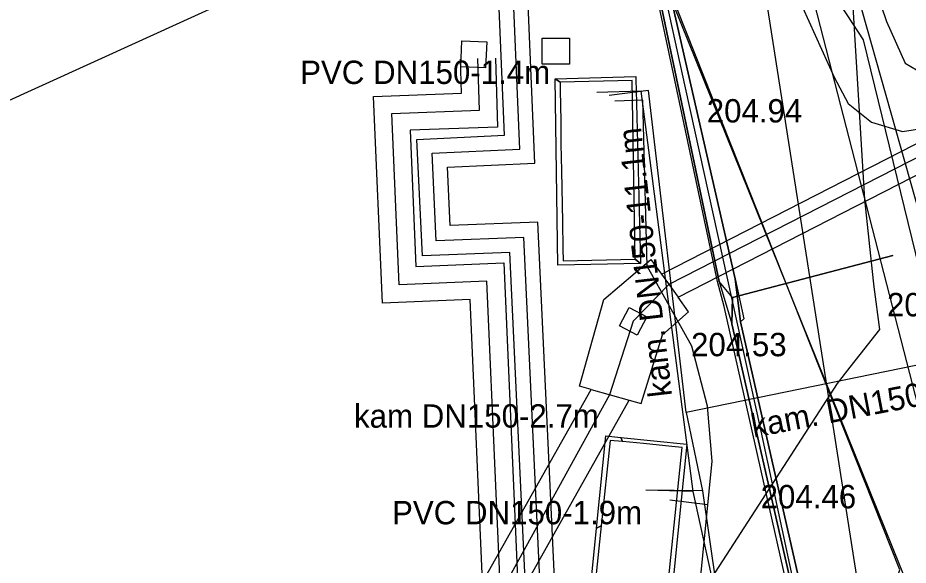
# Model space of a CAD drawing. Extents: x -600309 to -598967, y -1161267 to -1160292.
# Drawn here: x -599347.72 to -599317.23, y -1161181.83 to -1161163.1 of the extents above; entities that cross this region are included whole.
import ezdxf

# ---------------------------------------------------------------- set-up
doc = ezdxf.new("R2010")
doc.units = 0
for name, color, linetype in [('Vrstva 10', 7, 'Continuous'), ('Vrstva 12', 7, 'Continuous'), ('Vrstva 13', 7, 'Continuous'), ('Vrstva 16', 7, 'Continuous'), ('Vrstva 19', 7, 'Continuous'), ('Vrstva 25', 7, 'Continuous'), ('Vrstva 26', 7, 'Continuous'), ('Vrstva 29', 7, 'Continuous'), ('Vrstva 3', 7, 'Continuous'), ('Vrstva 30', 7, 'Continuous'), ('Vrstva 42', 7, 'Continuous'), ('Vrstva 44', 7, 'Continuous'), ('Vrstva 52', 7, 'Continuous'), ('Vrstva 54', 7, 'Continuous'), ('Vrstva 55', 7, 'Continuous'), ('Vrstva 58', 7, 'Continuous'), ('Vrstva 9', 7, 'Continuous')]:
    doc.layers.add(name, color=color, linetype=linetype)

msp = doc.modelspace()

# ---------------------------------------------------------------- linework, layer by layer
at = {"layer": 'Vrstva 10'}
for points in [[(-599325.68, -1161171.87), (-599263.13, -1161139.86)], [(-599325.11, -1161172.66), (-599263.04, -1161140.87)], [(-599332.51, -1161163.88), (-599331.66, -1161163.92), (-599331.7, -1161164.81), (-599332.55, -1161164.77), (-599332.51, -1161163.88)], [(-599329.76, -1161164.68), (-599329.76, -1161163.79), (-599328.83, -1161163.79), (-599328.83, -1161164.68), (-599329.76, -1161164.68)], [(-599328.09, -1161175.82), (-599328.49, -1161175.71), (-599327.65, -1161172.74), (-599326.04, -1161171.37), (-599325.68, -1161171.87)], [(-599325.68, -1161171.87), (-599325.11, -1161172.66)], [(-599326.79, -1161176.18), (-599326.37, -1161176.3), (-599325.64, -1161173.95), (-599324.75, -1161173.16), (-599325.11, -1161172.66)], [(-599326.79, -1161173.01), (-599326.18, -1161173.33), (-599326.51, -1161173.96), (-599327.12, -1161173.64), (-599326.79, -1161173.01)], [(-599335.52, -1161188.99), (-599328.09, -1161175.82)], [(-599328.09, -1161175.82), (-599326.79, -1161176.18)], [(-599334.12, -1161189.26), (-599326.79, -1161176.18)]]:
    msp.add_lwpolyline(points, dxfattribs=at)
at = {"layer": 'Vrstva 12'}
for points in [[(-599261.28, -1161140.14), (-599263.08, -1161140.36), (-599325.43, -1161172.22), (-599326.65, -1161173.48), (-599327.46, -1161176), (-599334.7, -1161189.15), (-599335.01, -1161190.85)], [(-599324.12, -1161156.62), (-599322.58, -1161158.89), (-599319.77, -1161165.13)], [(-599319.77, -1161165.13), (-599319.29, -1161166.03), (-599318.49, -1161166.67), (-599317.43, -1161166.99), (-599314.72, -1161166.57), (-599302.06, -1161164.63), (-599297.2, -1161163.88)]]:
    msp.add_lwpolyline(points, dxfattribs=at)
at = {"layer": 'Vrstva 13'}
for p, q in [((-599326.38, -1161165.602), (-599327.889, -1161165.649)), ((-599324.59, -1161179.31), (-599326.38, -1161165.602)), ((-599324.59, -1161179.31), (-599326.21, -1161179.27)), ((-599323.08, -1161186.23), (-599324.59, -1161179.31))]:
    msp.add_line(p, q, dxfattribs=at)
msp.add_lwpolyline([(-599323.681, -1161152.349), (-599318.53, -1161185.207), (-599314.01, -1161226.23), (-599310.972, -1161234.182)], dxfattribs=at)
at = {"layer": 'Vrstva 16'}
msp.add_lwpolyline([(-599302.349, -1161232.808), (-599308.99, -1161207.05), (-599324.87, -1161145.39), (-599327.49, -1161135.23)], dxfattribs=at)
at = {"layer": 'Vrstva 19'}
msp.add_lwpolyline([(-599317.71, -1161218.122), (-599317.785, -1161217.833), (-599318.02, -1161216.93), (-599321.97, -1161205.79), (-599322.17, -1161205.2), (-599322.62, -1161203.99), (-599322.98, -1161200.97), (-599324.43, -1161183.01), (-599319.65, -1161175.61), (-599319.22, -1161175.05), (-599318.88, -1161174.62), (-599318.2, -1161173.77), (-599318.4, -1161172.3), (-599318.421, -1161172.099), (-599318.714, -1161169.316), (-599319.43, -1161157.44), (-599319.42, -1161157.24), (-599318.89, -1161146.52), (-599318.78, -1161144.09), (-599318.74, -1161143.24), (-599318.69, -1161142.59), (-599318.675, -1161142.391), (-599318.27, -1161137.08)], dxfattribs=at)
at = {"layer": 'Vrstva 25'}
msp.add_lwpolyline([(-599345.772, -1161211.513), (-599330.43, -1161200.138), (-599331.654, -1161172.112), (-599334.658, -1161172.236), (-599334.914, -1161166.369), (-599331.911, -1161166.257), (-599331.964, -1161164.494)], dxfattribs=at)
at = {"layer": 'Vrstva 26'}
for points in [[(-599346.129, -1161211.031), (-599331.043, -1161199.846), (-599332.228, -1161172.736), (-599335.232, -1161172.86), (-599335.54, -1161165.791), (-599332.529, -1161165.68), (-599332.564, -1161164.511)], [(-599331.365, -1161164.476), (-599331.294, -1161166.835), (-599334.288, -1161166.946), (-599334.085, -1161171.612), (-599331.081, -1161171.488), (-599329.816, -1161200.431), (-599345.414, -1161211.995)]]:
    msp.add_lwpolyline(points, dxfattribs=at)
at = {"layer": 'Vrstva 29'}
for points in [[(-599330.533, -1161167.593), (-599330.828, -1161160.586), (-599332.254, -1161126.761), (-599335.753, -1161126.836), (-599343.071, -1161118.796), (-599344.873, -1161112.931)], [(-599330.39, -1161170.613), (-599333.389, -1161170.729), (-599333.529, -1161167.733), (-599330.533, -1161167.593)], [(-599345.272, -1161217.442), (-599346.923, -1161214.165), (-599328.977, -1161200.839), (-599330.39, -1161170.613)]]:
    msp.add_lwpolyline(points, dxfattribs=at)
at = {"layer": 'Vrstva 3'}
for points in [[(-599326.58, -1161171.36), (-599326.68, -1161165.24), (-599329.15, -1161165.3), (-599329.32, -1161165.18), (-599326.56, -1161165.1), (-599326.557, -1161165.229), (-599326.55, -1161165.57), (-599326.4, -1161171.51)], [(-599329.06, -1161170.99), (-599329.05, -1161171.42), (-599326.58, -1161171.36), (-599326.4, -1161171.51), (-599329.23, -1161171.56), (-599329.32, -1161165.18), (-599329.15, -1161165.3), (-599329.15, -1161165.58), (-599329.13, -1161166.62), (-599329.12, -1161167.42), (-599329.1, -1161168.33), (-599329.07, -1161170.08)], [(-599327.9, -1161180.56), (-599327.58, -1161177.41), (-599327.07, -1161177.46), (-599327.01, -1161177.6), (-599327.44, -1161177.56), (-599327.74, -1161180.49)], [(-599325.22, -1161181.75), (-599325.45, -1161184.07), (-599328.22, -1161183.78), (-599327.9, -1161180.56), (-599327.74, -1161180.49), (-599328.07, -1161183.66), (-599325.6, -1161183.9), (-599324.97, -1161177.8), (-599325.32, -1161177.77), (-599326.29, -1161177.67), (-599327.01, -1161177.6), (-599327.07, -1161177.46), (-599324.81, -1161177.69)]]:
    msp.add_lwpolyline(points, close=True, dxfattribs=at)
at = {"layer": 'Vrstva 30'}
for points in [[(-599330.012, -1161168.068), (-599331.775, -1161126.251), (-599335.536, -1161126.331), (-599342.627, -1161118.541), (-599344.422, -1161112.79)], [(-599331.054, -1161167.117), (-599332.733, -1161127.271), (-599335.97, -1161127.341), (-599343.515, -1161119.051), (-599345.376, -1161113.088)], [(-599330.867, -1161171.132), (-599333.865, -1161171.248), (-599334.052, -1161167.257), (-599331.054, -1161167.117)], [(-599329.914, -1161170.094), (-599332.913, -1161170.21), (-599333.006, -1161168.209), (-599330.012, -1161168.068)], [(-599345.037, -1161216.796), (-599346.287, -1161214.316), (-599328.465, -1161201.082), (-599329.914, -1161170.094)], [(-599345.958, -1161217.192), (-599347.559, -1161214.014), (-599329.489, -1161200.596), (-599330.867, -1161171.132)]]:
    msp.add_lwpolyline(points, dxfattribs=at)
at = {"layer": 'Vrstva 42'}
for p, q in [((-599326.32, -1161165.92), (-599327.28, -1161165.945)), ((-599326.172, -1161171.601), (-599326.32, -1161165.92)), ((-599324.64, -1161174.34), (-599326.172, -1161171.601)), ((-599324.1, -1161176.39), (-599324.64, -1161174.34)), ((-599323.94, -1161178.27), (-599324.1, -1161176.39)), ((-599324.75, -1161186.42), (-599323.94, -1161178.27)), ((-599324.089, -1161179.77), (-599325.39, -1161179.61))]:
    msp.add_line(p, q, dxfattribs=at)
for points in [[(-599389.208, -1161159.156), (-599361.046, -1161145.391), (-599360.094, -1161145.357), (-599352.924, -1161159.135), (-599352.564, -1161160.051), (-599352.127, -1161159.855), (-599331.85, -1161150.882), (-599330.47, -1161150.304), (-599328.918, -1161150.692), (-599327.914, -1161152.126), (-599327.464, -1161153.252), (-599327.074, -1161154.891), (-599323.157, -1161172.035), (-599322.977, -1161173.5), (-599319.555, -1161188.526), (-599318.363, -1161194.813), (-599319.912, -1161197.775), (-599324.77, -1161207.072), (-599325.092, -1161209.468), (-599325.196, -1161210.096), (-599325.279, -1161211.383), (-599325.054, -1161212.814), (-599323.019, -1161218.93)], [(-599341.004, -1161218.864), (-599338.515, -1161216.814), (-599325.587, -1161209.739), (-599325.092, -1161209.468), (-599324.77, -1161207.072), (-599319.912, -1161197.775), (-599318.363, -1161194.813), (-599319.555, -1161188.526), (-599322.977, -1161173.5), (-599323.157, -1161172.035), (-599327.074, -1161154.891), (-599327.464, -1161153.252), (-599327.914, -1161152.126), (-599328.918, -1161150.692), (-599330.47, -1161150.304), (-599331.85, -1161150.882), (-599352.127, -1161159.855), (-599352.564, -1161160.051), (-599352.924, -1161159.135), (-599360.094, -1161145.357), (-599361.046, -1161145.391), (-599389.208, -1161159.156)], [(-599341.004, -1161218.864), (-599338.515, -1161216.814), (-599325.587, -1161209.739), (-599325.092, -1161209.468), (-599324.77, -1161207.072), (-599319.912, -1161197.775), (-599318.363, -1161194.813), (-599319.555, -1161188.526), (-599322.977, -1161173.5), (-599323.157, -1161172.035), (-599327.074, -1161154.891), (-599327.464, -1161153.252), (-599327.914, -1161152.126), (-599328.918, -1161150.692), (-599330.47, -1161150.304), (-599331.85, -1161150.882), (-599352.127, -1161159.855), (-599352.564, -1161160.051), (-599352.924, -1161159.135), (-599360.094, -1161145.357), (-599361.046, -1161145.391), (-599389.208, -1161159.156)], [(-599317.762, -1161171.228), (-599323.242, -1161172.673), (-599323.709, -1161172.12), (-599327.3, -1161155.01), (-599327.71, -1161153.28), (-599328.15, -1161152.25), (-599329.104, -1161151.136), (-599330.316, -1161150.796), (-599331.728, -1161151.156), (-599352.183, -1161160.209), (-599352.722, -1161160.481), (-599353.166, -1161159.321), (-599360.272, -1161145.663), (-599360.972, -1161145.689), (-599389.078, -1161159.426), (-599394.144, -1161161.811), (-599406.441, -1161167.296), (-599407.794, -1161167.812), (-599431.956, -1161178.013)], [(-599317.762, -1161171.228), (-599323.242, -1161172.673), (-599323.709, -1161172.12), (-599327.3, -1161155.01), (-599327.71, -1161153.28), (-599328.15, -1161152.25), (-599329.104, -1161151.136), (-599330.316, -1161150.796), (-599331.728, -1161151.156), (-599352.183, -1161160.209), (-599352.722, -1161160.481), (-599353.166, -1161159.321), (-599360.272, -1161145.663), (-599360.972, -1161145.689), (-599389.078, -1161159.426), (-599394.144, -1161161.811), (-599406.441, -1161167.296), (-599407.794, -1161167.812), (-599431.956, -1161178.013)], [(-599389.078, -1161159.426), (-599360.972, -1161145.689), (-599360.272, -1161145.663), (-599353.166, -1161159.321), (-599352.722, -1161160.481), (-599352.183, -1161160.209), (-599331.728, -1161151.156), (-599330.316, -1161150.796), (-599329.104, -1161151.136), (-599328.15, -1161152.25), (-599327.71, -1161153.28), (-599327.3, -1161155.01), (-599323.709, -1161172.12), (-599323.269, -1161173.566), (-599319.849, -1161188.588), (-599318.677, -1161194.767), (-599320.177, -1161197.637), (-599325.06, -1161206.98), (-599325.389, -1161209.502), (-599325.494, -1161210.058), (-599325.581, -1161211.397), (-599325.346, -1161212.886), (-599323.301, -1161219.03)], [(-599389.078, -1161159.426), (-599360.972, -1161145.689), (-599360.272, -1161145.663), (-599353.166, -1161159.321), (-599352.722, -1161160.481), (-599352.183, -1161160.209), (-599331.728, -1161151.156), (-599330.316, -1161150.796), (-599329.104, -1161151.136), (-599328.15, -1161152.25), (-599327.71, -1161153.28), (-599327.3, -1161155.01), (-599323.709, -1161172.12), (-599323.269, -1161173.566), (-599319.849, -1161188.588), (-599318.677, -1161194.767), (-599320.177, -1161197.637), (-599325.06, -1161206.98), (-599325.389, -1161209.502), (-599325.494, -1161210.058), (-599325.581, -1161211.397), (-599325.346, -1161212.886), (-599323.301, -1161219.03)], [(-599323.365, -1161219.02), (-599325.388, -1161212.901), (-599325.631, -1161211.448), (-599325.539, -1161210.013), (-599325.094, -1161206.966), (-599318.79, -1161194.691), (-599319.959, -1161188.843), (-599323.531, -1161172.973), (-599323.763, -1161172.117), (-599327.375, -1161155.044), (-599327.766, -1161153.245), (-599328.216, -1161152.259), (-599329.159, -1161151.185), (-599330.377, -1161150.881), (-599331.683, -1161151.214), (-599352.646, -1161160.555), (-599360.3, -1161145.796), (-599360.885, -1161145.796), (-599388.98, -1161159.562), (-599394.077, -1161161.964), (-599406.462, -1161167.359), (-599407.865, -1161167.911), (-599431.904, -1161178.088)], [(-599327.69, -1161155.115), (-599327.3, -1161155.01), (-599327.71, -1161153.28), (-599328.15, -1161152.25), (-599329.1, -1161150.94), (-599330.316, -1161150.796), (-599330.799, -1161150.722), (-599330.47, -1161150.304), (-599328.918, -1161150.692), (-599327.914, -1161152.126), (-599327.464, -1161153.252), (-599327.074, -1161154.891), (-599323.157, -1161172.035), (-599322.859, -1161173.395), (-599322.977, -1161173.5), (-599319.555, -1161188.526), (-599318.363, -1161194.813), (-599319.912, -1161197.775), (-599324.77, -1161207.072), (-599325.092, -1161209.468), (-599325.196, -1161210.096), (-599325.279, -1161211.383), (-599325.054, -1161212.814), (-599323.019, -1161218.93)], [(-599327.69, -1161155.115), (-599327.3, -1161155.01), (-599327.71, -1161153.28), (-599328.15, -1161152.25), (-599329.1, -1161150.94), (-599330.316, -1161150.796), (-599330.798, -1161150.721), (-599330.47, -1161150.304), (-599328.918, -1161150.692), (-599327.914, -1161152.126), (-599327.464, -1161153.252), (-599327.074, -1161154.891), (-599323.157, -1161172.035), (-599322.977, -1161173.5), (-599319.555, -1161188.526), (-599318.363, -1161194.813), (-599319.912, -1161197.775), (-599324.77, -1161207.072), (-599325.092, -1161209.468), (-599325.196, -1161210.096), (-599325.279, -1161211.383), (-599325.054, -1161212.814), (-599323.019, -1161218.93)], [(-599281.041, -1161229.89), (-599287.207, -1161230.27), (-599293.124, -1161230.908), (-599298.438, -1161232.214), (-599302.746, -1161233.644), (-599307.373, -1161234.915), (-599315.171, -1161236.703), (-599315.94, -1161236.879), (-599316.43, -1161236.823), (-599318.049, -1161232.676), (-599319.24, -1161229.755), (-599321.806, -1161222.976), (-599323.301, -1161219.03), (-599325.346, -1161212.886), (-599325.581, -1161211.397), (-599325.494, -1161210.058), (-599325.389, -1161209.502), (-599325.06, -1161206.98), (-599320.177, -1161197.637), (-599318.677, -1161194.767), (-599319.849, -1161188.588), (-599323.269, -1161173.566), (-599323.242, -1161172.673), (-599317.762, -1161171.228)], [(-599317.762, -1161171.228), (-599323.242, -1161172.673), (-599323.269, -1161173.566), (-599319.849, -1161188.588), (-599318.677, -1161194.767), (-599320.177, -1161197.637), (-599325.06, -1161206.98), (-599325.389, -1161209.502), (-599325.494, -1161210.058), (-599325.581, -1161211.397), (-599325.346, -1161212.886), (-599323.301, -1161219.03), (-599321.806, -1161222.976), (-599319.24, -1161229.755), (-599318.049, -1161232.676), (-599316.43, -1161236.823), (-599315.94, -1161236.879), (-599315.171, -1161236.703), (-599307.373, -1161234.915), (-599302.746, -1161233.644), (-599298.438, -1161232.214), (-599293.124, -1161230.908), (-599287.207, -1161230.27), (-599281.041, -1161229.89)]]:
    msp.add_lwpolyline(points, dxfattribs=at)
at = {"layer": 'Vrstva 44'}
msp.add_lwpolyline([(-599321.99, -1161156.109), (-599320.39, -1161157.65), (-599319.52, -1161158.76), (-599319.4, -1161159.03), (-599317.97, -1161163.22), (-599317.34, -1161164.65), (-599316.95, -1161164.88), (-599316.39, -1161164.81), (-599314.06, -1161164.13), (-599301.21, -1161161.88), (-599300.58, -1161161.77), (-599300.32, -1161161.5), (-599300.38, -1161161.24), (-599300.5, -1161159.53), (-599300.63, -1161156.08), (-599300.29, -1161152.66), (-599299.07, -1161149.28), (-599296.94, -1161146.02), (-599295.32, -1161144.3), (-599293.55, -1161143.03), (-599290.26, -1161141.38), (-599288.9, -1161140.81), (-599284.87, -1161140), (-599281.83, -1161139.52)], dxfattribs=at)
at = {"layer": 'Vrstva 52'}
msp.add_lwpolyline([(-599443.556, -1161267.031), (-599429.25, -1161260.28), (-599403.97, -1161248.61), (-599379.15, -1161236.86), (-599353.76, -1161224.39), (-599328.21, -1161212.98), (-599317.52, -1161181.99), (-599328.8, -1161153.56), (-599345.285, -1161119.772), (-599395.536, -1161081.384), (-599430.76, -1161091.53)], dxfattribs=at)
at = {"layer": 'Vrstva 54'}
msp.add_lwpolyline([(-599319.66, -1161159.85), (-599316.33, -1161171.63)], dxfattribs=at)
at = {"layer": 'Vrstva 55'}
for p, q in [((-599333.76, -1161159.43), (-599351.05, -1161167.31)), ((-599318.76, -1161163.85), (-599321.55, -1161159.59)), ((-599316.84, -1161171.69), (-599318.76, -1161163.85))]:
    msp.add_line(p, q, dxfattribs=at)
at = {"layer": 'Vrstva 58'}
for points in [[(-599430.967, -1161091.647), (-599395.423, -1161081.797), (-599342.739, -1161124.011), (-599328.906, -1161153.63), (-599317.253, -1161182.504), (-599328.159, -1161213.041), (-599353.818, -1161224.464), (-599379.19, -1161236.921), (-599403.873, -1161248.573), (-599429.072, -1161260.169), (-599443.589, -1161267.031)], [(-599316.074, -1161236.943), (-599324.547, -1161214.793), (-599325.34, -1161212.445), (-599325.34, -1161210.319), (-599324.969, -1161206.885), (-599321.509, -1161200.428), (-599318.402, -1161194.831), (-599319.746, -1161188.969), (-599322.303, -1161177.091), (-599324.859, -1161165.499), (-599327.107, -1161155.23), (-599327.724, -1161153.137), (-599328.142, -1161152.079), (-599329.09, -1161150.867), (-599330.456, -1161150.69), (-599331.867, -1161150.955), (-599352.582, -1161160.232), (-599360.074, -1161145.578), (-599360.912, -1161145.49), (-599383.654, -1161156.596), (-599410.099, -1161168.695), (-599441.171, -1161181.829)]]:
    msp.add_lwpolyline(points, dxfattribs=at)
at = {"layer": 'Vrstva 9'}
for p, q in [((-599326.12, -1161165.58), (-599327.467, -1161165.756)), ((-599324.83, -1161176.61), (-599326.12, -1161165.58)), ((-599315.7, -1161174.74), (-599324.83, -1161176.61)), ((-599324.83, -1161176.61), (-599324.27, -1161179.29)), ((-599324.27, -1161179.29), (-599326.21, -1161179.27)), ((-599324.27, -1161179.29), (-599322.14, -1161194.06))]:
    msp.add_line(p, q, dxfattribs=at)

# ---------------------------------------------------------------- texts
at = {"layer": 'Vrstva 12'}
for s, rotation, p in [('PVC DN150-1.4m', 0.0335, (-599338.051, -1161165.364)), ('kam. DN150-11.1m', 96.6225, (-599325.315, -1161176.032)), ('kam. DN150-9.3m', 10.8387, (-599322.524, -1161177.473)), ('kam DN150-2.7m', 0.0335, (-599336.206, -1161177.127)), ('PVC DN150-1.9m', 0.0335, (-599334.904, -1161180.436))]:
    msp.add_text(s, height=0.8, rotation=rotation, dxfattribs=at).set_placement(p)
for s, p in [('204.94', (-599324.129, -1161166.68)), ('204.40', (-599317.958, -1161173.315)), ('204.53', (-599324.666, -1161174.681)), ('204.46', (-599322.284, -1161179.887))]:
    msp.add_text(s, height=0.8, dxfattribs=at).set_placement(p)

doc.saveas('drawing.dxf')
